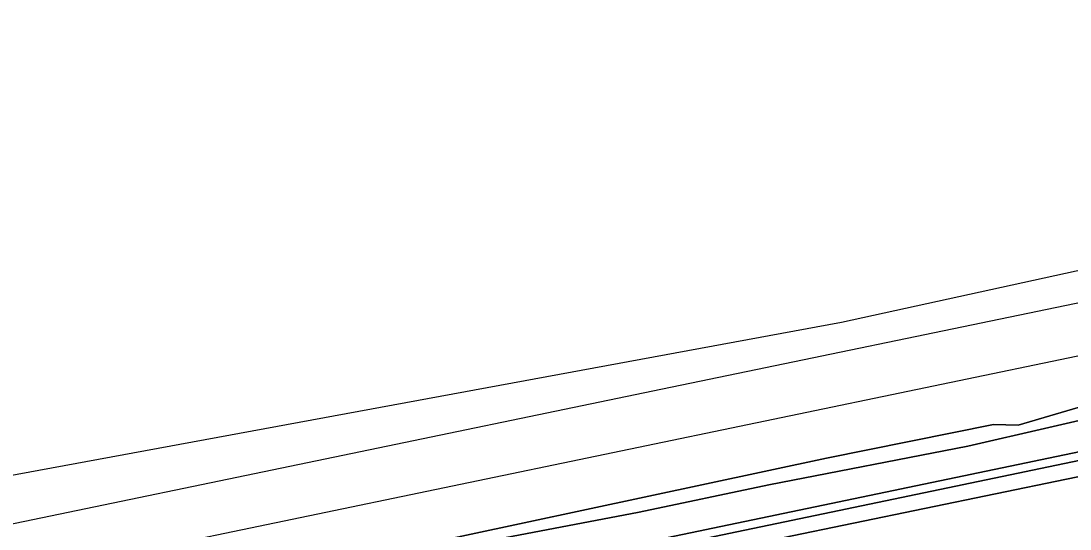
# Model space of a CAD drawing. Extents: x 162989 to 165008, y 383432 to 384338.
# Drawn here: x 163627.6 to 163703.1, y 384093.9 to 384130.5 of the extents above; entities that cross this region are included whole.
import ezdxf

# ---------------------------------------------------------------- set-up
doc = ezdxf.new("R2010")
doc.units = 0
for name, color, linetype in [('IMGEO_Grasland_overig', 7, 'Continuous'), ('IMGEO_Greppel_droge_sloot', 7, 'Continuous'), ('IMGEO_Groenvoorziening', 7, 'Continuous'), ('IMGEO_Haag', 7, 'Continuous'), ('IMGEO_Hek', 7, 'Continuous'), ('IMGEO_Rijbaan_lokaal_gesloten', 7, 'Continuous'), ('IMGEO_Spoor', 7, 'Continuous'), ('IMGEO_Spoorbaan_halfverhard', 7, 'Continuous')]:
    doc.layers.add(name, color=color, linetype=linetype)

msp = doc.modelspace()

# ---------------------------------------------------------------- linework, layer by layer
at = {"layer": 'IMGEO_Grasland_overig'}
for points in [[(163580.225, 384075.843), (163582.595, 384076.149), (163591.319, 384078.544), (163611.48, 384082.911), (163632.818, 384087.115), (163635.979, 384087.485), (163644.815, 384089.481), (163662.394, 384093.293), (163672.09, 384095.145), (163681.423, 384097.117), (163695.738, 384099.89), (163713.242, 384103.924)], [(163705.155, 384103.112), (163699.376, 384101.419), (163697.583, 384101.461), (163685.563, 384099.02), (163646.529, 384090.664), (163641.661, 384089.382), (163636.927, 384088.33), (163633.949, 384087.974), (163623.6, 384085.985), (163602.793, 384081.76), (163589.273, 384078.698), (163582.883, 384077.016), (163581.446, 384076.747), (163579.709, 384076.846)]]:
    msp.add_lwpolyline(points, dxfattribs=at)
at = {"layer": 'IMGEO_Greppel_droge_sloot'}
msp.add_lwpolyline([(163713.242, 384103.924), (163695.738, 384099.89), (163681.423, 384097.117), (163672.09, 384095.145), (163662.394, 384093.293), (163644.815, 384089.481), (163635.979, 384087.485), (163632.818, 384087.115), (163611.48, 384082.911), (163591.319, 384078.544), (163582.595, 384076.149), (163580.225, 384075.843), (163576.539, 384075.585), (163576.748, 384074.581), (163576.844, 384074.12), (163576.924, 384073.729), (163577.025, 384073.238), (163577.034, 384073.199), (163609.784, 384079.965), (163651.615, 384088.607), (163721.236, 384103.128)], dxfattribs=at)
at = {"layer": 'IMGEO_Groenvoorziening'}
for points in [[(163721.236, 384103.128), (163651.615, 384088.607), (163609.784, 384079.965), (163577.034, 384073.199), (163567.891, 384071.31), (163564.885, 384070.689), (163559.208, 384069.516), (163494.89, 384056.228), (163481.625, 384053.535), (163459.651, 384049.074), (163442.263, 384045.543), (163422.031, 384041.436), (163419.561, 384040.874), (163408.564, 384037.598), (163408.734, 384037.023), (163409.522, 384037.258), (163419.713, 384040.294), (163422.158, 384040.849), (163459.771, 384048.486), (163651.736, 384088.019), (163830.895, 384125.387)], [(163830.895, 384125.387), (163651.736, 384088.019), (163459.771, 384048.486), (163422.158, 384040.849), (163419.713, 384040.294), (163409.522, 384037.258), (163408.734, 384037.023), (163409.808, 384036.105), (163410.773, 384036.455), (163412.582, 384037.103), (163414.405, 384037.712), (163416.239, 384038.284), (163418.085, 384038.817), (163419.942, 384039.312), (163421.809, 384039.768), (163423.331, 384040.11), (163470.865, 384049.76), (163474.78, 384050.554), (163569.015, 384069.685), (163584.838, 384072.976), (163644.593, 384085.348), (163648.507, 384086.167), (163682.411, 384093.294), (163707.965, 384098.574)]]:
    msp.add_lwpolyline(points, dxfattribs=at)
at = {"layer": 'IMGEO_Haag'}
msp.add_lwpolyline([(163721.236, 384103.128), (163651.615, 384088.607), (163609.784, 384079.965), (163577.034, 384073.199), (163567.891, 384071.31), (163564.885, 384070.689), (163559.208, 384069.516), (163494.89, 384056.228), (163481.625, 384053.535), (163459.651, 384049.074), (163442.263, 384045.543), (163422.031, 384041.436), (163419.561, 384040.874), (163408.564, 384037.598), (163408.734, 384037.023), (163409.522, 384037.258), (163419.713, 384040.294), (163422.158, 384040.849), (163459.771, 384048.486), (163651.736, 384088.019), (163830.895, 384125.387)], dxfattribs=at)
at = {"layer": 'IMGEO_Hek'}
msp.add_lwpolyline([(163830.751, 384125.97), (163651.615, 384088.607), (163494.89, 384056.228), (163459.651, 384049.074)], dxfattribs=at)
at = {"layer": 'IMGEO_Rijbaan_lokaal_gesloten'}
msp.add_lwpolyline([(163702.134, 384090.906), (163709.326, 384092.401), (163707.965, 384098.574), (163682.411, 384093.294), (163648.507, 384086.167), (163649.381, 384082.049), (163661.422, 384084.528), (163661.839, 384082.527), (163663.989, 384082.974), (163667.235, 384083.649), (163668.213, 384083.852), (163671.946, 384084.628), (163673.753, 384085.004), (163673.347, 384087.019), (163701.709, 384092.951)], close=True, dxfattribs=at)
at = {"layer": 'IMGEO_Spoor'}
for points in [[(164788.231, 384335.773), (164684.182, 384314.23), (164649.743, 384306.978), (164549.034, 384286.117), (164446.504, 384264.637), (164353.435, 384245.24), (164284.243, 384230.902), (164214.646, 384216.358), (164173.585, 384207.909), (164102.605, 384193.066), (164031.754, 384178.409), (163810.752, 384132.353), (163673.071, 384103.86), (163574.904, 384083.455)], [(164789.572, 384332.389), (164775.58, 384329.429), (164644.744, 384302.256), (164570.629, 384286.722), (164345.336, 384239.894), (164220.116, 384213.747), (164092.662, 384187.275), (164071.527, 384182.957), (163942.979, 384156.119), (163900.983, 384147.477), (163806.025, 384127.659), (163575.669, 384079.775)]]:
    msp.add_lwpolyline(points, dxfattribs=at)
at = {"layer": 'IMGEO_Spoorbaan_halfverhard'}
msp.add_lwpolyline([(163730.43, 384118.388), (163686.658, 384108.81), (163616.213, 384095.811), (163574.156, 384087.056), (163576.38, 384076.349), (163579.709, 384076.846), (163581.446, 384076.747), (163582.883, 384077.016), (163589.273, 384078.698), (163602.793, 384081.76), (163623.6, 384085.985), (163633.949, 384087.974), (163636.927, 384088.33), (163641.661, 384089.382), (163646.529, 384090.664), (163685.563, 384099.02), (163697.583, 384101.461), (163699.376, 384101.419), (163705.155, 384103.112)], dxfattribs=at)

doc.saveas('drawing.dxf')
